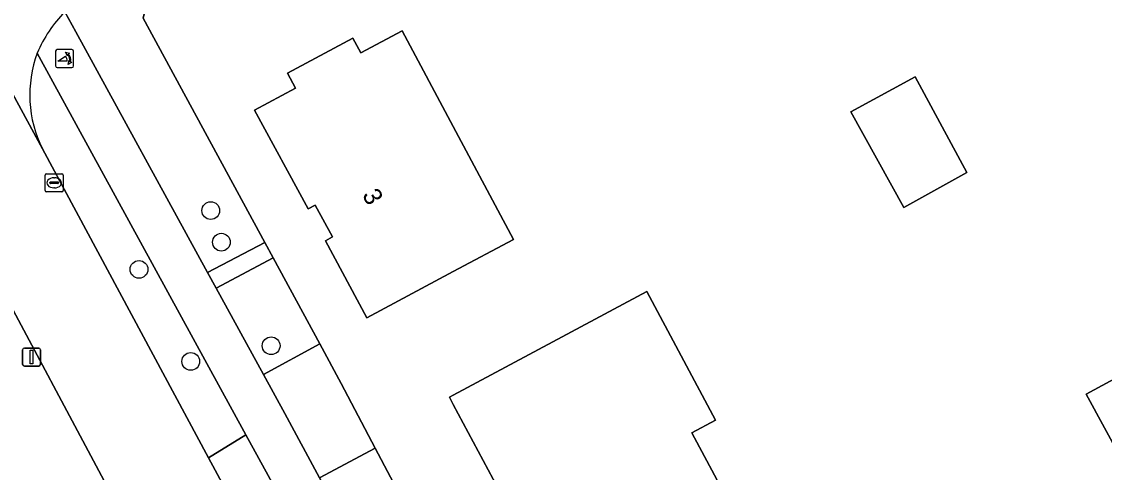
# Model space of a CAD drawing. Extents: x 157320 to 158835, y 386650 to 388491.
# Drawn here: x 157976.2 to 158035.9, y 387181.2 to 387206 of the extents above; entities that cross this region are included whole.
import ezdxf

# ---------------------------------------------------------------- set-up
doc = ezdxf.new("R2010")
doc.units = 0
for name, color, linetype in [('IMGEO_Boom', 7, 'Continuous'), ('IMGEO_Erf', 7, 'Continuous'), ('IMGEO_Groenvoorziening', 7, 'Continuous'), ('IMGEO_Kolk', 7, 'Continuous'), ('IMGEO_Lichtmast', 7, 'Continuous'), ('IMGEO_Pand', 7, 'Continuous'), ('IMGEO_Pand_nummerreeks', 7, 'Continuous'), ('IMGEO_Poller', 7, 'Continuous'), ('IMGEO_Rijbaan_lokaal_gesloten', 7, 'Continuous'), ('IMGEO_Voetpad_open', 7, 'Continuous')]:
    doc.layers.add(name, color=color, linetype=linetype)

msp = doc.modelspace()

# ---------------------------------------------------------------- linework, layer by layer
at = {"layer": 'IMGEO_Boom'}
for centre in [(157986.635, 387195.623), (157987.219, 387193.883), (157982.679, 387192.384), (157989.962, 387188.174), (157985.531, 387187.311)]:
    msp.add_circle(centre, 0.489, dxfattribs=at)
at = {"layer": 'IMGEO_Erf'}
msp.add_lwpolyline([(158028.006, 387234.948), (158028.008, 387234.755), (158011.314, 387224.652), (158010.391, 387224.068), (158008.21, 387222.708), (158003.847, 387219.918), (158001.936, 387218.855), (158000, 387217.682), (157991.613, 387212.573), (157983.543, 387207.885), (157983.105, 387207.103), (157982.905, 387206.23), (157989.606, 387193.874), (157990.07, 387193.018), (157992.639, 387188.28), (157993.823, 387186.097), (157995.692, 387182.525), (157999.25, 387175.832), (158000.209, 387174.027), (158003.903, 387167.079), (158010.031, 387155.712), (158017.427, 387142.155), (158094.77, 387183.795)], dxfattribs=at)
for points in [[(158000, 387200.268), (158003.33, 387194.04), (158000, 387192.26), (157995.244, 387189.717), (157992.951, 387193.957), (157993.347, 387194.172), (157992.395, 387195.931), (157991.999, 387195.716), (157989.054, 387201.158), (157991.306, 387202.376), (157990.865, 387203.191), (157994.47, 387205.13), (157994.911, 387204.314), (157997.185, 387205.533)], [(158025.462, 387202.991), (158028.307, 387197.72), (158024.832, 387195.797), (158021.911, 387201.074)], [(158017.875, 387174.549), (158015.644, 387173.356), (158011.234, 387170.998), (158007.457, 387178.064), (158007.986, 387178.348), (158007.043, 387180.107), (158006.513, 387179.823), (158003.586, 387178.257), (158000, 387184.94), (157999.786, 387185.339), (158000, 387185.454), (158004.194, 387187.699), (158010.667, 387191.165), (158014.459, 387184.075), (158013.154, 387183.377)], [(158038.416, 387187.413), (158040.315, 387183.893), (158036.795, 387181.993), (158034.895, 387185.513)]]:
    msp.add_lwpolyline(points, close=True, dxfattribs=at)
at = {"layer": 'IMGEO_Groenvoorziening'}
for points in [[(157978.88, 387206.838), (157978.589, 387206.575), (157979.19, 387205.479), (157986.461, 387192.214), (157989.606, 387193.874), (157982.905, 387206.23), (157983.105, 387207.103), (157983.543, 387207.885), (157991.613, 387212.573), (158000, 387217.682)], [(157977.357, 387199.024), (157986.504, 387182.006), (157988.575, 387183.262), (157977.07, 387204.307)], [(157982.966, 387176.6), (157972.637, 387195.924)]]:
    msp.add_lwpolyline(points, dxfattribs=at)
for points in [[(157990.07, 387193.018), (157986.933, 387191.352), (157989.539, 387186.599), (157992.639, 387188.28)], [(157995.692, 387182.525), (157992.636, 387180.894), (157996.325, 387174.167), (157999.25, 387175.832)]]:
    msp.add_lwpolyline(points, close=True, dxfattribs=at)
msp.add_arc((157983.324, 387201.997), 6.667, 159.73195, 206.48714, dxfattribs=at)
at = {"layer": 'IMGEO_Kolk'}
for p, q in [((157977.504, 387196.732), (157977.504, 387197.584)), ((157977.579, 387197.658), (157978.431, 387197.658)), ((157978.505, 387197.584), (157978.505, 387196.732)), ((157977.763, 387197.152), (157977.763, 387197.164)), ((157978.201, 387197.115), (157977.803, 387197.115)), ((157977.806, 387197.201), (157978.204, 387197.201)), ((157978.015, 387196.878), (157977.99, 387196.878)), ((157977.992, 387197.438), (157978.017, 387197.438)), ((157978.247, 387197.164), (157978.247, 387197.152)), ((157978.431, 387196.658), (157977.579, 387196.658))]:
    msp.add_line(p, q, dxfattribs=at)
for points in [[(157977.504, 387196.732), (157977.504, 387197.584)], [(157977.579, 387197.658), (157978.431, 387197.658)], [(157978.505, 387197.584), (157978.505, 387196.732)], [(157978.431, 387196.658), (157977.579, 387196.658)]]:
    msp.add_lwpolyline(points, dxfattribs=at)
for centre, radius, start, end in [((157977.581, 387197.582), 0.0765, 91.55205, 178.44795), ((157977.581, 387197.582), 0.0765, 91.55205, 178.44795), ((157978.429, 387197.582), 0.0765, 1.55205, 88.44795), ((157978.429, 387197.582), 0.0765, 1.55205, 88.44795), ((157977.803, 387197.161), 0.0403, 85.87752, 175.75265), ((157977.8, 387197.151), 0.0366, 178.93798, 274.71019), ((157978.204, 387197.158), 0.043, 264.86636, 352.45326), ((157978.208, 387197.163), 0.0386, 1.73085, 96.63898), ((157977.581, 387196.734), 0.0765, 181.55205, 268.44795), ((157977.581, 387196.734), 0.0765, 181.55205, 268.44795), ((157978.429, 387196.734), 0.0765, 271.55205, 358.44795), ((157978.429, 387196.734), 0.0765, 271.55205, 358.44795)]:
    msp.add_arc(centre, radius, start, end, dxfattribs=at)
for centre, major_axis, ratio, start_param, end_param in [((157977.991, 387197.158), (-0.387, 0.002), 0.722429, 4.712389, 7.853982), ((157978.016, 387197.158), (-0.39, 0.002), 0.717154, 1.570796, 4.712389)]:
    msp.add_ellipse(centre, major_axis=major_axis, ratio=ratio, start_param=start_param, end_param=end_param, dxfattribs=at)
at = {"layer": 'IMGEO_Lichtmast'}
for p, q in [((157976.259, 387187.149), (157976.259, 387187.949)), ((157976.259, 387187.949), (157976.259, 387187.149)), ((157976.359, 387188.049), (157977.149, 387188.049)), ((157977.149, 387188.049), (157976.359, 387188.049)), ((157977.249, 387187.949), (157977.249, 387187.149)), ((157977.249, 387187.149), (157977.249, 387187.949)), ((157977.149, 387187.049), (157976.359, 387187.049)), ((157976.359, 387187.049), (157977.149, 387187.049))]:
    msp.add_line(p, q, dxfattribs=at)
msp.add_lwpolyline([(157976.679, 387187.924), (157976.829, 387187.924), (157976.829, 387187.174), (157976.679, 387187.174), (157976.679, 387187.924)], dxfattribs=at)
for centre, start, end in [((157976.359, 387187.949), 90, 180), ((157976.359, 387187.949), 90, 180), ((157977.149, 387187.949), 0, 90), ((157977.149, 387187.949), 360, 90), ((157976.359, 387187.149), 180, 270), ((157976.359, 387187.149), 180, 270), ((157977.149, 387187.149), 270, 0), ((157977.149, 387187.149), 270, 0)]:
    msp.add_arc(centre, 0.1, start, end, dxfattribs=at)
at = {"layer": 'IMGEO_Pand'}
for points in [[(157994.911, 387204.314), (157994.47, 387205.13), (157990.865, 387203.191), (157991.306, 387202.376), (157989.054, 387201.158), (157991.999, 387195.716), (157992.395, 387195.931), (157993.347, 387194.172), (157992.951, 387193.957), (157995.244, 387189.717), (158000, 387192.26), (158003.33, 387194.04), (158000, 387200.268), (157997.185, 387205.533)], [(158024.832, 387195.797), (158028.307, 387197.72), (158025.462, 387202.991), (158021.911, 387201.074)], [(158015.644, 387173.356), (158017.875, 387174.549), (158013.154, 387183.377), (158014.459, 387184.075), (158010.667, 387191.165), (158004.194, 387187.699), (158000, 387185.454), (157999.786, 387185.339), (158000, 387184.94), (158003.586, 387178.257), (158006.513, 387179.823), (158007.043, 387180.107), (158007.986, 387178.348), (158007.457, 387178.064), (158011.234, 387170.998)], [(158036.795, 387181.993), (158040.315, 387183.893), (158038.416, 387187.413), (158034.895, 387185.513)]]:
    msp.add_lwpolyline(points, close=True, dxfattribs=at)
at = {"layer": 'IMGEO_Poller'}
for p, q in [((157978.077, 387204.407), (157978.077, 387203.6)), ((157978.077, 387204.407), (157978.077, 387203.6)), ((157978.979, 387204.502), (157978.171, 387204.502)), ((157978.979, 387204.502), (157978.171, 387204.502)), ((157979.073, 387203.6), (157979.073, 387204.407)), ((157979.073, 387203.6), (157979.073, 387204.407)), ((157978.171, 387203.505), (157978.979, 387203.505)), ((157978.171, 387203.505), (157978.979, 387203.505))]:
    msp.add_line(p, q, dxfattribs=at)
for points in [[(157978.712, 387203.858), (157978.199, 387203.858), (157978.629, 387204.133)], [(157978.756, 387204.231), (157978.744, 387204.158), (157978.619, 387204.363)], [(157978.619, 387204.363), (157978.85, 387204.297), (157978.779, 387204.265)], [(157978.772, 387203.686), (157978.838, 387203.917), (157978.868, 387203.849)], [(157978.904, 387203.822), (157978.976, 387203.811), (157978.772, 387203.686)]]:
    msp.add_lwpolyline(points, dxfattribs=at)
for centre, radius, start, end in [((157978.171, 387204.407), 0.0946, 90, 180), ((157978.171, 387204.407), 0.0946, 90, 180), ((157978.384, 387203.908), 0.332, 351.32473, 42.4854), ((157978.398, 387203.918), 0.476, 351.75274, 41.16905), ((157978.398, 387203.918), 0.516, 349.35686, 42.29123), ((157978.979, 387204.407), 0.0946, 0, 90), ((157978.979, 387204.407), 0.0946, 0, 90), ((157978.171, 387203.6), 0.0946, 180, 270), ((157978.171, 387203.6), 0.0946, 180, 270), ((157978.979, 387203.6), 0.0946, 270, 0), ((157978.979, 387203.6), 0.0946, 270, 0)]:
    msp.add_arc(centre, radius, start, end, dxfattribs=at)
at = {"layer": 'IMGEO_Rijbaan_lokaal_gesloten'}
for points in [[(158023.291, 387240.449), (158020.924, 387238.906), (158005.773, 387229.685), (158002.063, 387227.435), (158000, 387226.184), (157998.983, 387225.567), (157998.159, 387225.068), (157994.11, 387222.595), (157978.682, 387213.184), (157976.05, 387211.578), (157976.178, 387211.336), (157973.945, 387209.978), (157973.803, 387210.247), (157972.463, 387209.428), (157971.902, 387209.086), (157977.357, 387199.024)], [(157989.331, 387176.86), (157988.362, 387178.565), (157986.504, 387182.006), (157977.357, 387199.024), (157971.902, 387209.086), (157967.533, 387206.422), (157955.386, 387199.017), (157951.946, 387196.914), (157926.933, 387181.705), (157923.309, 387179.506), (157915.313, 387174.602), (157914.319, 387174.088), (157911.864, 387172.558)], [(157972.637, 387195.924), (157982.966, 387176.6)]]:
    msp.add_lwpolyline(points, dxfattribs=at)
for centre, radius, start, end in [((157983.557, 387201.605), 7.027, 134.98797, 157.38739), ((157983.324, 387201.997), 6.667, 159.73195, 206.48714)]:
    msp.add_arc(centre, radius, start, end, dxfattribs=at)
at = {"layer": 'IMGEO_Voetpad_open'}
for points in [[(157986.933, 387191.352), (157986.461, 387192.214), (157979.19, 387205.479), (157978.589, 387206.575)], [(157977.07, 387204.307), (157988.575, 387183.262), (157990.516, 387179.724), (157995.448, 387170.582), (157998.792, 387169.668), (157997.277, 387172.43), (157996.325, 387174.167), (157992.636, 387180.894), (157990.719, 387184.446), (157989.539, 387186.599), (157986.933, 387191.352)]]:
    msp.add_lwpolyline(points, dxfattribs=at)
for points in [[(157989.606, 387193.874), (157986.461, 387192.214), (157986.933, 387191.352), (157990.07, 387193.018)], [(157993.823, 387186.097), (157992.639, 387188.28), (157989.539, 387186.599), (157990.719, 387184.446), (157992.636, 387180.894), (157995.692, 387182.525)], [(157986.504, 387182.006), (157988.362, 387178.565), (157990.516, 387179.724), (157988.575, 387183.262)]]:
    msp.add_lwpolyline(points, close=True, dxfattribs=at)
msp.add_arc((157983.557, 387201.605), 7.027, 134.98797, 157.38739, dxfattribs=at)

# ---------------------------------------------------------------- texts
at = {"layer": 'IMGEO_Pand_nummerreeks'}
msp.add_text('3', height=1, rotation=298.42299, dxfattribs=at).set_placement((157994.956, 387196.493))

doc.saveas('drawing.dxf')
